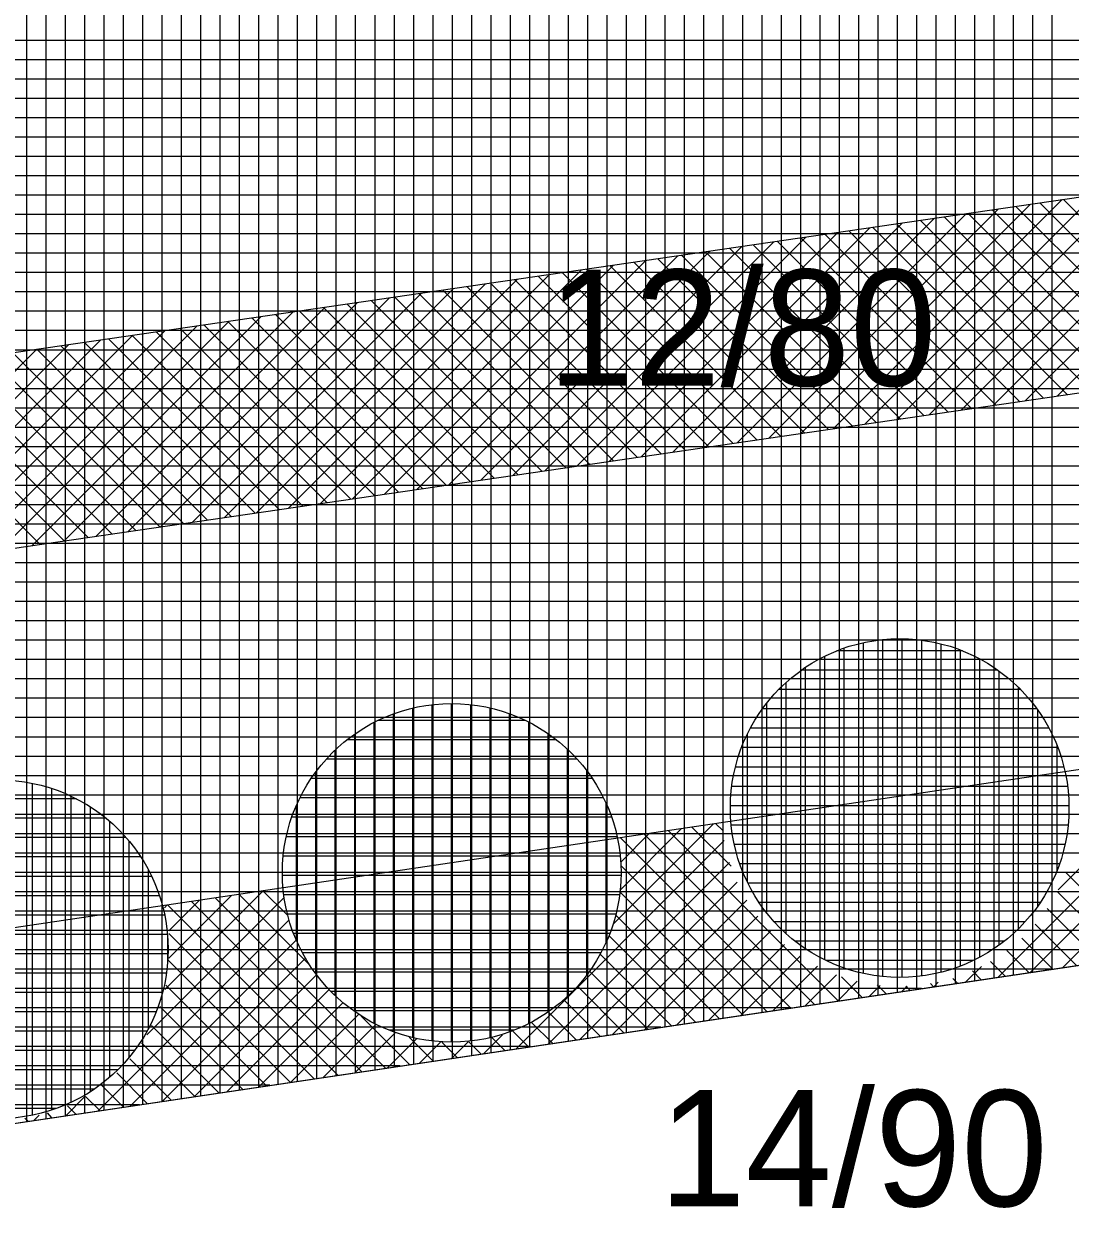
# Model space of a CAD drawing. Extents: x -565346 to -564154, y -1097386 to -1095620.
# Drawn here: x -565012.1 to -565001.28, y -1095823.94 to -1095811.61 of the extents above; entities that cross this region are included whole.
import ezdxf

# ---------------------------------------------------------------- set-up
doc = ezdxf.new("R2010")
doc.units = 0
for name, color, linetype in [('Vrstva 1', 7, 'Continuous'), ('Vrstva 40', 7, 'Continuous'), ('Vrstva 41', 7, 'Continuous'), ('Vrstva 42', 7, 'Continuous'), ('Vrstva 43', 7, 'Continuous'), ('Vrstva 44', 7, 'Continuous')]:
    doc.layers.add(name, color=color, linetype=linetype)

msp = doc.modelspace()

# ---------------------------------------------------------------- linework, layer by layer
at = {"layer": 'Vrstva 1'}
msp.add_line((-565025.24, -1095824.91), (-564877.52, -1095802.97), dxfattribs=at)
at = {"layer": 'Vrstva 41'}
for p, q in [((-565001.743, -1095815.503), (-564999.377, -1095813.136)), ((-565001.412, -1095815.454), (-564999.045, -1095813.088)), ((-565002.405, -1095815.599), (-565000.039, -1095813.233)), ((-565002.074, -1095815.551), (-564999.708, -1095813.185)), ((-565003.399, -1095815.744), (-565001.032, -1095813.378)), ((-565003.068, -1095815.696), (-565000.701, -1095813.33)), ((-565002.737, -1095815.648), (-565000.37, -1095813.281)), ((-565004.061, -1095815.841), (-565001.695, -1095813.475)), ((-565003.73, -1095815.793), (-565001.364, -1095813.426)), ((-565000.079, -1095815.26), (-565001.842, -1095813.496)), ((-564999.832, -1095815.224), (-565001.596, -1095813.46)), ((-564999.585, -1095815.188), (-565001.349, -1095813.424)), ((-565005.055, -1095815.986), (-565002.688, -1095813.62)), ((-565004.724, -1095815.938), (-565002.357, -1095813.571)), ((-565004.392, -1095815.889), (-565002.026, -1095813.523)), ((-565000.819, -1095815.368), (-565002.583, -1095813.604)), ((-565000.572, -1095815.332), (-565002.336, -1095813.568)), ((-565000.325, -1095815.296), (-565002.089, -1095813.532)), ((-565005.717, -1095816.083), (-565003.351, -1095813.716)), ((-565005.386, -1095816.034), (-565003.019, -1095813.668)), ((-565001.806, -1095815.512), (-565003.57, -1095813.748)), ((-565001.56, -1095815.476), (-565003.323, -1095813.712)), ((-565001.313, -1095815.44), (-565003.077, -1095813.676)), ((-565001.066, -1095815.404), (-565002.83, -1095813.64)), ((-565006.711, -1095816.228), (-565004.344, -1095813.861)), ((-565006.379, -1095816.179), (-565004.013, -1095813.813)), ((-565006.048, -1095816.131), (-565003.682, -1095813.765)), ((-565002.547, -1095815.62), (-565004.311, -1095813.856)), ((-565002.3, -1095815.584), (-565004.064, -1095813.82)), ((-565002.053, -1095815.548), (-565003.817, -1095813.784)), ((-565007.704, -1095816.373), (-565005.338, -1095814.006)), ((-565007.373, -1095816.324), (-565005.006, -1095813.958)), ((-565007.042, -1095816.276), (-565004.675, -1095813.91)), ((-565003.534, -1095815.764), (-565005.298, -1095814)), ((-565003.287, -1095815.728), (-565005.051, -1095813.964)), ((-565003.04, -1095815.692), (-565004.804, -1095813.928)), ((-565002.794, -1095815.656), (-565004.557, -1095813.892)), ((-565008.367, -1095816.469), (-565006, -1095814.103)), ((-565008.035, -1095816.421), (-565005.669, -1095814.054)), ((-565004.275, -1095815.872), (-565006.038, -1095814.108)), ((-565004.028, -1095815.836), (-565005.792, -1095814.072)), ((-565003.781, -1095815.8), (-565005.545, -1095814.036)), ((-565009.36, -1095816.614), (-565006.993, -1095814.248)), ((-565009.029, -1095816.566), (-565006.662, -1095814.199)), ((-565008.698, -1095816.518), (-565006.331, -1095814.151)), ((-565005.262, -1095816.016), (-565007.026, -1095814.252)), ((-565005.015, -1095815.98), (-565006.779, -1095814.216)), ((-565004.768, -1095815.944), (-565006.532, -1095814.18)), ((-565004.521, -1095815.908), (-565006.285, -1095814.144)), ((-565010.022, -1095816.711), (-565007.656, -1095814.344)), ((-565009.691, -1095816.663), (-565007.325, -1095814.296)), ((-565006.002, -1095816.124), (-565007.766, -1095814.361)), ((-565005.756, -1095816.088), (-565007.519, -1095814.325)), ((-565005.509, -1095816.052), (-565007.273, -1095814.289)), ((-565011.016, -1095816.856), (-565008.649, -1095814.489)), ((-565010.685, -1095816.808), (-565008.318, -1095814.441)), ((-565010.354, -1095816.759), (-565007.987, -1095814.393)), ((-565006.743, -1095816.232), (-565008.507, -1095814.469)), ((-565006.496, -1095816.196), (-565008.26, -1095814.433)), ((-565006.249, -1095816.16), (-565008.013, -1095814.397)), ((-565011.678, -1095816.953), (-565009.312, -1095814.586)), ((-565011.347, -1095816.904), (-565008.981, -1095814.538)), ((-565007.73, -1095816.376), (-565009.494, -1095814.613)), ((-565007.483, -1095816.34), (-565009.247, -1095814.577)), ((-565007.236, -1095816.304), (-565009, -1095814.541)), ((-565006.99, -1095816.268), (-565008.753, -1095814.505)), ((-565012.672, -1095817.098), (-565010.305, -1095814.731)), ((-565012.341, -1095817.049), (-565009.974, -1095814.683)), ((-565012.009, -1095817.001), (-565009.643, -1095814.634)), ((-565008.471, -1095816.485), (-565010.234, -1095814.721)), ((-565008.224, -1095816.449), (-565009.988, -1095814.685)), ((-565007.977, -1095816.413), (-565009.741, -1095814.649)), ((-565013.334, -1095817.194), (-565010.968, -1095814.828)), ((-565013.003, -1095817.146), (-565010.636, -1095814.779)), ((-565009.458, -1095816.629), (-565011.222, -1095814.865)), ((-565009.211, -1095816.593), (-565010.975, -1095814.829)), ((-565008.964, -1095816.557), (-565010.728, -1095814.793)), ((-565008.717, -1095816.521), (-565010.481, -1095814.757)), ((-565014.328, -1095817.339), (-565011.961, -1095814.973)), ((-565013.996, -1095817.291), (-565011.63, -1095814.924)), ((-565013.665, -1095817.243), (-565011.299, -1095814.876)), ((-565010.198, -1095816.737), (-565011.962, -1095814.973)), ((-565009.952, -1095816.701), (-565011.715, -1095814.937)), ((-565009.705, -1095816.665), (-565011.469, -1095814.901)), ((-565010.939, -1095816.845), (-565012.703, -1095815.081)), ((-565010.692, -1095816.809), (-565012.456, -1095815.045)), ((-565010.445, -1095816.773), (-565012.209, -1095815.009)), ((-565011.926, -1095816.989), (-565013.69, -1095815.225)), ((-565011.679, -1095816.953), (-565013.443, -1095815.189)), ((-565011.432, -1095816.917), (-565013.196, -1095815.153)), ((-565011.186, -1095816.881), (-565012.949, -1095815.117)), ((-565001.406, -1095820.559), (-564999.985, -1095819.137)), ((-565002.027, -1095821.462), (-564999.915, -1095819.35)), ((-565001.695, -1095821.413), (-564999.847, -1095819.565)), ((-565001.362, -1095821.364), (-564999.759, -1095819.76)), ((-565006, -1095820.91), (-565004.967, -1095819.877)), ((-565005.937, -1095820.565), (-565005.299, -1095819.927)), ((-565004.787, -1095820.316), (-565005.192, -1095819.911)), ((-565004.873, -1095819.947), (-565004.946, -1095819.874)), ((-565007.009, -1095822.202), (-565004.857, -1095820.05)), ((-565004.17, -1095821.781), (-565005.931, -1095820.02)), ((-565005.924, -1095820.269), (-565005.632, -1095819.976)), ((-565003.924, -1095821.744), (-565005.684, -1095819.984)), ((-565003.678, -1095821.707), (-565005.438, -1095819.947)), ((-565006.677, -1095822.153), (-565004.801, -1095820.277)), ((-565004.417, -1095821.817), (-565005.922, -1095820.312)), ((-565000.476, -1095821.232), (-565001.326, -1095820.382)), ((-565006.345, -1095822.104), (-565004.722, -1095820.481)), ((-565010.824, -1095822.057), (-565009.408, -1095820.641)), ((-565010.639, -1095821.589), (-565009.618, -1095820.568)), ((-565010.598, -1095820.983), (-565010.282, -1095820.667)), ((-565010.597, -1095821.265), (-565009.95, -1095820.617)), ((-565008.357, -1095822.402), (-565010.117, -1095820.642)), ((-565009.156, -1095821.32), (-565009.871, -1095820.606)), ((-565009.372, -1095820.822), (-565009.625, -1095820.569)), ((-565006.013, -1095822.054), (-565004.624, -1095820.665)), ((-565004.663, -1095821.854), (-565005.939, -1095820.578)), ((-565000.723, -1095821.269), (-565001.415, -1095820.576)), ((-565010.643, -1095820.745), (-565010.614, -1095820.716)), ((-565008.849, -1095822.476), (-565010.61, -1095820.715)), ((-565008.603, -1095822.439), (-565010.363, -1095820.679)), ((-565000.969, -1095821.305), (-565001.521, -1095820.753)), ((-565011.328, -1095822.844), (-565009.358, -1095820.874)), ((-565004.909, -1095821.89), (-565005.977, -1095820.823)), ((-565005.681, -1095822.005), (-565004.509, -1095820.833)), ((-565001.215, -1095821.342), (-565001.644, -1095820.913)), ((-565009.096, -1095822.512), (-565010.596, -1095821.012)), ((-565005.155, -1095821.927), (-565006.046, -1095821.036)), ((-565005.348, -1095821.956), (-565004.378, -1095820.986)), ((-565010.996, -1095822.794), (-565009.284, -1095821.083)), ((-565005.016, -1095821.906), (-565004.233, -1095821.123)), ((-565001.461, -1095821.378), (-565001.782, -1095821.058)), ((-565010.663, -1095822.745), (-565009.189, -1095821.27)), ((-565005.402, -1095821.964), (-565006.137, -1095821.228)), ((-565004.684, -1095821.857), (-565004.071, -1095821.244)), ((-565001.708, -1095821.415), (-565001.935, -1095821.188)), ((-565009.342, -1095822.549), (-565010.6, -1095821.291)), ((-565005.648, -1095822), (-565006.245, -1095821.403)), ((-565004.352, -1095821.808), (-565003.894, -1095821.349)), ((-565002.359, -1095821.512), (-565002.199, -1095821.352)), ((-565002.2, -1095821.488), (-565002.29, -1095821.398)), ((-565001.954, -1095821.451), (-565002.104, -1095821.301)), ((-565010.331, -1095822.696), (-565009.075, -1095821.44)), ((-565004.02, -1095821.758), (-565003.698, -1095821.437)), ((-565003.688, -1095821.709), (-565003.483, -1095821.504)), ((-565003.432, -1095821.671), (-565003.646, -1095821.457)), ((-565002.693, -1095821.561), (-565002.725, -1095821.529)), ((-565002.691, -1095821.561), (-565002.645, -1095821.515)), ((-565002.447, -1095821.525), (-565002.496, -1095821.475)), ((-565009.588, -1095822.585), (-565010.627, -1095821.546)), ((-565009.999, -1095822.646), (-565008.945, -1095821.593)), ((-565005.894, -1095822.037), (-565006.37, -1095821.56)), ((-565003.355, -1095821.66), (-565003.244, -1095821.548)), ((-565003.185, -1095821.634), (-565003.277, -1095821.543)), ((-565003.023, -1095821.61), (-565002.968, -1095821.555)), ((-565002.939, -1095821.598), (-565002.981, -1095821.556)), ((-565009.834, -1095822.622), (-565010.691, -1095821.765)), ((-565009.667, -1095822.597), (-565008.799, -1095821.729)), ((-565006.141, -1095822.073), (-565006.513, -1095821.7)), ((-565009.335, -1095822.548), (-565008.636, -1095821.849)), ((-565008.111, -1095822.366), (-565008.61, -1095821.866)), ((-565006.387, -1095822.11), (-565006.673, -1095821.824)), ((-565010.081, -1095822.658), (-565010.776, -1095821.963)), ((-565009.002, -1095822.498), (-565008.457, -1095821.953)), ((-565006.879, -1095822.183), (-565007.043, -1095822.02)), ((-565006.633, -1095822.146), (-565006.849, -1095821.931)), ((-565010.327, -1095822.695), (-565010.88, -1095822.142)), ((-565008.67, -1095822.449), (-565008.259, -1095822.038)), ((-565008.338, -1095822.4), (-565008.039, -1095822.101)), ((-565007.864, -1095822.329), (-565008.112, -1095822.082)), ((-565008.006, -1095822.35), (-565007.789, -1095822.134)), ((-565007.618, -1095822.293), (-565007.776, -1095822.134)), ((-565007.674, -1095822.301), (-565007.503, -1095822.131)), ((-565007.372, -1095822.256), (-565007.498, -1095822.13)), ((-565007.342, -1095822.252), (-565007.148, -1095822.058)), ((-565007.126, -1095822.22), (-565007.258, -1095822.087)), ((-565010.573, -1095822.732), (-565011, -1095822.305)), ((-565010.82, -1095822.768), (-565011.136, -1095822.451)), ((-565011.066, -1095822.805), (-565011.289, -1095822.581)), ((-565011.66, -1095822.893), (-565011.471, -1095822.704)), ((-565011.312, -1095822.841), (-565011.458, -1095822.696)), ((-565011.805, -1095822.915), (-565011.853, -1095822.866)), ((-565011.558, -1095822.878), (-565011.645, -1095822.791)), ((-565012.051, -1095822.951), (-565012.084, -1095822.918)), ((-565011.992, -1095822.942), (-565011.939, -1095822.889))]:
    msp.add_line(p, q, dxfattribs=at)
at = {"layer": 'Vrstva 42'}
for points in [[(-565024.199, -1095816.759), (-565023.91, -1095818.738), (-564932.849, -1095805.449), (-564933.138, -1095803.47)], [(-565025.19, -1095822.881), (-565025.24, -1095824.91), (-564931.925, -1095811.05), (-564932.23, -1095809.074)]]:
    msp.add_lwpolyline(points, close=True, dxfattribs=at)
at = {"layer": 'Vrstva 43'}
for p, q in [((-565001.47, -1095806.217), (-565001.47, -1095821.38)), ((-565002.27, -1095806.336), (-565002.27, -1095821.498)), ((-565002.07, -1095806.306), (-565002.07, -1095821.469)), ((-565001.87, -1095806.276), (-565001.87, -1095821.439)), ((-565001.67, -1095806.247), (-565001.67, -1095821.409)), ((-565003.07, -1095806.454), (-565003.07, -1095821.617)), ((-565002.87, -1095806.425), (-565002.87, -1095821.588)), ((-565002.67, -1095806.395), (-565002.67, -1095821.558)), ((-565002.47, -1095806.365), (-565002.47, -1095821.528)), ((-565004.07, -1095806.603), (-565004.07, -1095821.766)), ((-565003.87, -1095806.573), (-565003.87, -1095821.736)), ((-565003.67, -1095806.544), (-565003.67, -1095821.706)), ((-565003.47, -1095806.514), (-565003.47, -1095821.677)), ((-565003.27, -1095806.484), (-565003.27, -1095821.647)), ((-565004.87, -1095806.722), (-565004.87, -1095821.885)), ((-565004.67, -1095806.692), (-565004.67, -1095821.855)), ((-565004.47, -1095806.662), (-565004.47, -1095821.825)), ((-565004.27, -1095806.633), (-565004.27, -1095821.795)), ((-565005.67, -1095806.841), (-565005.67, -1095822.003)), ((-565005.47, -1095806.811), (-565005.47, -1095821.974)), ((-565005.27, -1095806.781), (-565005.27, -1095821.944)), ((-565005.07, -1095806.751), (-565005.07, -1095821.914)), ((-565006.47, -1095806.959), (-565006.47, -1095822.122)), ((-565006.27, -1095806.93), (-565006.27, -1095822.092)), ((-565006.07, -1095806.9), (-565006.07, -1095822.063)), ((-565005.87, -1095806.87), (-565005.87, -1095822.033)), ((-565007.27, -1095807.078), (-565007.27, -1095822.241)), ((-565007.07, -1095807.048), (-565007.07, -1095822.211)), ((-565006.87, -1095807.019), (-565006.87, -1095822.182)), ((-565006.67, -1095806.989), (-565006.67, -1095822.152)), ((-565008.07, -1095807.197), (-565008.07, -1095822.36)), ((-565007.87, -1095807.167), (-565007.87, -1095822.33)), ((-565007.67, -1095807.138), (-565007.67, -1095822.3)), ((-565007.47, -1095807.108), (-565007.47, -1095822.271)), ((-565009.07, -1095807.346), (-565009.07, -1095822.508)), ((-565008.87, -1095807.316), (-565008.87, -1095822.479)), ((-565008.67, -1095807.286), (-565008.67, -1095822.449)), ((-565008.47, -1095807.256), (-565008.47, -1095822.419)), ((-565008.27, -1095807.227), (-565008.27, -1095822.39)), ((-565009.87, -1095807.464), (-565009.87, -1095822.627)), ((-565009.67, -1095807.435), (-565009.67, -1095822.597)), ((-565009.47, -1095807.405), (-565009.47, -1095822.568)), ((-565009.27, -1095807.375), (-565009.27, -1095822.538)), ((-565010.67, -1095807.583), (-565010.67, -1095822.746)), ((-565010.47, -1095807.553), (-565010.47, -1095822.716)), ((-565010.27, -1095807.524), (-565010.27, -1095822.687)), ((-565010.07, -1095807.494), (-565010.07, -1095822.657)), ((-565011.47, -1095807.702), (-565011.47, -1095822.865)), ((-565011.27, -1095807.672), (-565011.27, -1095822.835)), ((-565011.07, -1095807.643), (-565011.07, -1095822.805)), ((-565010.87, -1095807.613), (-565010.87, -1095822.776)), ((-565012.07, -1095807.791), (-565012.07, -1095822.954)), ((-565011.87, -1095807.761), (-565011.87, -1095822.924)), ((-565011.67, -1095807.732), (-565011.67, -1095822.895)), ((-564936.837, -1095811.78), (-565038.931, -1095811.78)), ((-564938.184, -1095811.98), (-565039.474, -1095811.98)), ((-564939.53, -1095812.18), (-565039.482, -1095812.18)), ((-564940.877, -1095812.38), (-565039.489, -1095812.38)), ((-564942.223, -1095812.58), (-565039.496, -1095812.58)), ((-564943.57, -1095812.78), (-565039.503, -1095812.78)), ((-564944.916, -1095812.98), (-565039.511, -1095812.98)), ((-564946.263, -1095813.18), (-565039.518, -1095813.18)), ((-564947.61, -1095813.38), (-565039.525, -1095813.38)), ((-564948.956, -1095813.58), (-565039.532, -1095813.58)), ((-564950.303, -1095813.78), (-565039.54, -1095813.78)), ((-564951.649, -1095813.98), (-565039.547, -1095813.98)), ((-564952.996, -1095814.18), (-565039.554, -1095814.18)), ((-564954.342, -1095814.38), (-565039.561, -1095814.38)), ((-564955.689, -1095814.58), (-565039.569, -1095814.58)), ((-564957.036, -1095814.78), (-565039.576, -1095814.78)), ((-564958.382, -1095814.98), (-565039.583, -1095814.98)), ((-564959.729, -1095815.18), (-565039.59, -1095815.18)), ((-564961.075, -1095815.38), (-565039.598, -1095815.38)), ((-564962.422, -1095815.58), (-565039.605, -1095815.58)), ((-564963.769, -1095815.78), (-565039.612, -1095815.78)), ((-564965.115, -1095815.98), (-565039.619, -1095815.98)), ((-564966.462, -1095816.18), (-565039.627, -1095816.18)), ((-564967.808, -1095816.38), (-565039.634, -1095816.38)), ((-564969.155, -1095816.58), (-565039.641, -1095816.58)), ((-564970.501, -1095816.78), (-565039.648, -1095816.78)), ((-564971.848, -1095816.98), (-565039.656, -1095816.98)), ((-564973.195, -1095817.18), (-565039.663, -1095817.18)), ((-564974.541, -1095817.38), (-565039.67, -1095817.38)), ((-564975.888, -1095817.58), (-565039.677, -1095817.58)), ((-564977.234, -1095817.78), (-565039.685, -1095817.78)), ((-564978.581, -1095817.98), (-565039.692, -1095817.98)), ((-564979.928, -1095818.18), (-565039.699, -1095818.18)), ((-564981.274, -1095818.38), (-565039.706, -1095818.38)), ((-564982.621, -1095818.58), (-565039.714, -1095818.58)), ((-564983.967, -1095818.78), (-565039.721, -1095818.78)), ((-564985.314, -1095818.98), (-565039.728, -1095818.98)), ((-564986.66, -1095819.18), (-565039.735, -1095819.18)), ((-564988.007, -1095819.38), (-565039.743, -1095819.38)), ((-564989.354, -1095819.58), (-565039.75, -1095819.58)), ((-564990.7, -1095819.78), (-565039.757, -1095819.78)), ((-564992.047, -1095819.98), (-565039.764, -1095819.98)), ((-564993.393, -1095820.18), (-565039.772, -1095820.18)), ((-564994.74, -1095820.38), (-565039.779, -1095820.38)), ((-564996.087, -1095820.58), (-565039.786, -1095820.58)), ((-564997.433, -1095820.78), (-565039.793, -1095820.78)), ((-564998.78, -1095820.98), (-565039.801, -1095820.98)), ((-565000.126, -1095821.18), (-565039.808, -1095821.18)), ((-565001.473, -1095821.38), (-565039.815, -1095821.38)), ((-565002.819, -1095821.58), (-565039.822, -1095821.58)), ((-565004.166, -1095821.78), (-565039.829, -1095821.78)), ((-565005.513, -1095821.98), (-565039.837, -1095821.98)), ((-565006.859, -1095822.18), (-565039.844, -1095822.18)), ((-565008.206, -1095822.38), (-565039.851, -1095822.38)), ((-565009.552, -1095822.58), (-565039.858, -1095822.58)), ((-565010.899, -1095822.78), (-565039.866, -1095822.78))]:
    msp.add_line(p, q, dxfattribs=at)
msp.add_lwpolyline([(-564584.17, -1095730.99), (-564361.01, -1095672.63), (-564329.81, -1095662.26), (-564326.21, -1095642.73), (-564394.52, -1095662.95), (-564454.33, -1095677.56), (-564516.6, -1095690.89), (-564574.04, -1095705.03), (-564590.74, -1095715.12), (-564631.48, -1095731.18), (-564693.31, -1095752.31), (-564772.2, -1095768.91), (-564879.81, -1095788.15), (-565039.47, -1095811.86), (-565040.85, -1095849.94), (-565025.81, -1095848.33), (-565025.24, -1095824.91), (-564877.52, -1095802.97), (-564694, -1095767.75), (-564603.8, -1095739.23), (-564594.74, -1095734.52)], close=True, dxfattribs=at)
at = {"layer": 'Vrstva 44'}
for p, q in [((-565003.62, -1095818.063), (-565003.62, -1095821.364)), ((-565003.42, -1095818.007), (-565003.42, -1095821.423)), ((-565003.22, -1095817.974), (-565003.22, -1095821.454)), ((-565003.02, -1095817.964), (-565003.02, -1095821.462)), ((-565002.82, -1095817.98), (-565002.82, -1095821.448)), ((-565002.62, -1095818.018), (-565002.62, -1095821.411)), ((-565003.82, -1095818.146), (-565003.82, -1095821.281)), ((-565002.395, -1095818.09), (-565003.694, -1095818.09)), ((-565002.42, -1095818.081), (-565002.42, -1095821.348)), ((-565002.22, -1095818.17), (-565002.22, -1095821.256)), ((-565002.03, -1095818.29), (-565004.058, -1095818.29)), ((-565004.02, -1095818.263), (-565004.02, -1095821.165)), ((-565002.02, -1095818.297), (-565002.02, -1095821.132)), ((-565004.22, -1095818.419), (-565004.22, -1095821.008)), ((-565001.795, -1095818.49), (-565004.292, -1095818.49)), ((-565001.82, -1095818.464), (-565001.82, -1095820.962)), ((-565008.08, -1095818.684), (-565008.08, -1095822.086)), ((-565007.88, -1095818.648), (-565007.88, -1095822.121)), ((-565007.68, -1095818.635), (-565007.68, -1095822.132)), ((-565007.48, -1095818.645), (-565007.48, -1095822.121)), ((-565007.28, -1095818.68), (-565007.28, -1095822.087)), ((-565001.627, -1095818.69), (-565004.463, -1095818.69)), ((-565004.42, -1095818.636), (-565004.42, -1095820.792)), ((-565006.914, -1095818.81), (-565008.437, -1095818.81)), ((-565008.28, -1095818.743), (-565008.28, -1095822.024)), ((-565007.08, -1095818.74), (-565007.08, -1095822.029)), ((-565001.62, -1095818.699), (-565001.62, -1095820.728)), ((-565008.48, -1095818.832), (-565008.48, -1095821.937)), ((-565006.88, -1095818.826), (-565006.88, -1095821.942)), ((-565001.501, -1095818.89), (-565004.586, -1095818.89)), ((-565006.592, -1095819.01), (-565008.757, -1095819.01)), ((-565008.68, -1095818.954), (-565008.68, -1095821.814)), ((-565006.68, -1095818.945), (-565006.68, -1095821.822)), ((-565004.62, -1095818.955), (-565004.62, -1095820.472)), ((-565008.88, -1095819.117), (-565008.88, -1095821.652)), ((-565006.48, -1095819.107), (-565006.48, -1095821.662)), ((-565001.411, -1095819.09), (-565004.678, -1095819.09)), ((-565001.42, -1095819.067), (-565001.42, -1095820.362)), ((-565006.379, -1095819.21), (-565008.971, -1095819.21)), ((-565001.348, -1095819.29), (-565004.742, -1095819.29)), ((-565006.221, -1095819.41), (-565009.126, -1095819.41)), ((-565009.08, -1095819.343), (-565009.08, -1095821.424)), ((-565006.28, -1095819.33), (-565006.28, -1095821.441)), ((-565012.01, -1095819.459), (-565012.01, -1095822.888)), ((-565011.81, -1095819.512), (-565011.81, -1095822.835)), ((-565001.309, -1095819.49), (-565004.778, -1095819.49)), ((-565011.552, -1095819.62), (-565013.157, -1095819.62)), ((-565011.61, -1095819.592), (-565011.61, -1095822.757)), ((-565006.107, -1095819.61), (-565009.242, -1095819.61)), ((-565006.08, -1095819.665), (-565006.08, -1095821.102)), ((-565011.41, -1095819.702), (-565011.41, -1095822.646)), ((-565009.28, -1095819.693), (-565009.28, -1095821.077)), ((-565001.295, -1095819.69), (-565004.792, -1095819.69)), ((-565011.246, -1095819.82), (-565013.46, -1095819.82)), ((-565011.21, -1095819.852), (-565011.21, -1095822.496)), ((-565006.022, -1095819.81), (-565009.327, -1095819.81)), ((-565001.305, -1095819.89), (-565004.783, -1095819.89)), ((-565011.041, -1095820.02), (-565013.669, -1095820.02)), ((-565005.965, -1095820.01), (-565009.382, -1095820.01)), ((-565011.01, -1095820.054), (-565011.01, -1095822.291)), ((-565001.337, -1095820.09), (-565004.752, -1095820.09)), ((-565010.889, -1095820.22), (-565013.819, -1095820.22)), ((-565005.934, -1095820.21), (-565009.414, -1095820.21)), ((-565001.393, -1095820.29), (-565004.696, -1095820.29)), ((-565010.777, -1095820.42), (-565013.933, -1095820.42)), ((-565010.81, -1095820.353), (-565010.81, -1095821.993)), ((-565005.926, -1095820.41), (-565009.422, -1095820.41)), ((-565001.476, -1095820.49), (-565004.611, -1095820.49)), ((-565010.695, -1095820.62), (-565014.013, -1095820.62)), ((-565005.941, -1095820.61), (-565009.409, -1095820.61)), ((-565001.594, -1095820.69), (-565004.495, -1095820.69)), ((-565010.641, -1095820.82), (-565014.066, -1095820.82)), ((-565005.978, -1095820.81), (-565009.371, -1095820.81)), ((-565001.748, -1095820.89), (-565004.338, -1095820.89)), ((-565010.613, -1095821.02), (-565014.096, -1095821.02)), ((-565006.041, -1095821.01), (-565009.306, -1095821.01)), ((-565010.61, -1095821.058), (-565010.61, -1095821.309)), ((-565001.965, -1095821.09), (-565004.125, -1095821.09)), ((-565010.607, -1095821.22), (-565014.103, -1095821.22)), ((-565006.134, -1095821.21), (-565009.215, -1095821.21)), ((-565002.283, -1095821.29), (-565003.801, -1095821.29)), ((-565010.623, -1095821.42), (-565014.086, -1095821.42)), ((-565006.258, -1095821.41), (-565009.091, -1095821.41)), ((-565010.662, -1095821.62), (-565014.045, -1095821.62)), ((-565006.428, -1095821.61), (-565008.921, -1095821.61)), ((-565010.729, -1095821.82), (-565013.978, -1095821.82)), ((-565006.662, -1095821.81), (-565008.685, -1095821.81)), ((-565010.825, -1095822.02), (-565013.885, -1095822.02)), ((-565007.031, -1095822.01), (-565008.32, -1095822.01)), ((-565010.951, -1095822.22), (-565013.755, -1095822.22)), ((-565011.128, -1095822.42), (-565013.582, -1095822.42)), ((-565011.372, -1095822.62), (-565013.337, -1095822.62)), ((-565011.762, -1095822.82), (-565012.943, -1095822.82))]:
    msp.add_line(p, q, dxfattribs=at)
for centre in [(-565003.044, -1095819.714), (-565007.674, -1095820.384), (-565012.354, -1095821.174)]:
    msp.add_circle(centre, 1.75, dxfattribs=at)

# ---------------------------------------------------------------- texts
at = {"layer": 'Vrstva 40'}
for s, p in [('12/80', (-565006.68, -1095815.35)), ('14/90', (-565005.53, -1095823.83))]:
    msp.add_text(s, height=1.2, dxfattribs=at).set_placement(p)

doc.saveas('drawing.dxf')
